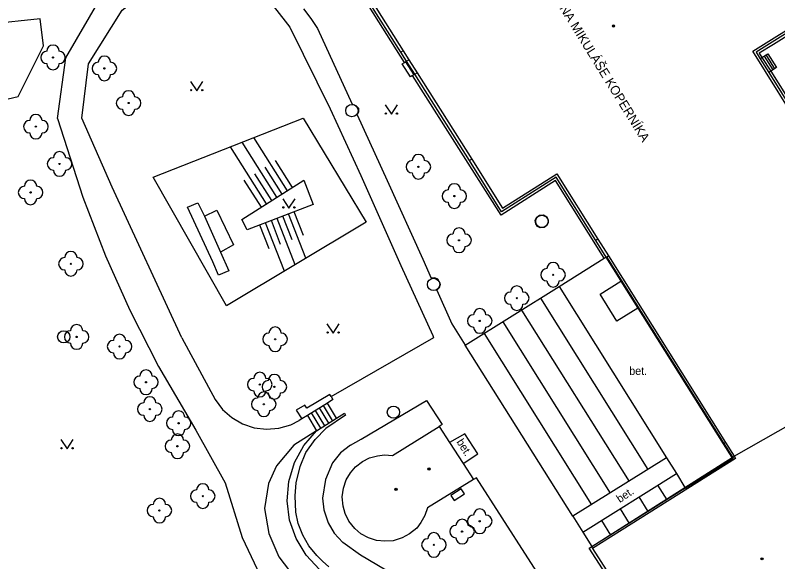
# Model space of a CAD drawing. Extents: x -600391 to -599491, y -1160176 to -1159402.
# Drawn here: x -599857 to -599795.1, y -1159537.3 to -1159492.9 of the extents above; entities that cross this region are included whole.
import ezdxf

# ---------------------------------------------------------------- set-up
doc = ezdxf.new("R2010")
doc.units = 0
for name, color, linetype in [('Level 11', 7, 'Continuous'), ('Level 14', 7, 'Continuous'), ('Level 15', 7, 'Continuous'), ('Level 21', 7, 'Continuous'), ('Level 22', 7, 'Continuous'), ('Level 24', 7, 'Continuous'), ('Level 27', 7, 'Continuous'), ('Level 36', 7, 'Continuous'), ('Level 39', 7, 'Continuous'), ('Level 40', 7, 'Continuous'), ('Level 41', 7, 'Continuous'), ('Level 5', 7, 'Continuous')]:
    doc.layers.add(name, color=color, linetype=linetype)

msp = doc.modelspace()

# ---------------------------------------------------------------- linework, layer by layer
at = {"layer": 'Level 11'}
for points in [[(-599810.85, -1159473.41), (-599807.65, -1159478.57), (-599803.26, -1159475.81), (-599792.11, -1159493.18), (-599793.43, -1159494.03), (-599795.47, -1159495.3), (-599796.62, -1159496)], [(-599853.59, -1159501.32), (-599852.91, -1159496.37), (-599850.13, -1159491.55), (-599842.28, -1159482.47), (-599840.05, -1159477.55), (-599839.27, -1159474.58), (-599839.22, -1159474.41)], [(-599829.66, -1159478.41), (-599830.05, -1159478.65), (-599823.57, -1159489.01), (-599828.07, -1159491.79), (-599825.53, -1159495.81)], [(-599851.62, -1159501.27), (-599851.07, -1159496.86), (-599848.33, -1159492.52), (-599843.73, -1159488.87)], [(-599797.14, -1159495.85), (-599792.68, -1159493.06), (-599795.25, -1159489.06)], [(-599838.53, -1159490.47), (-599835.97, -1159492.29), (-599834.73, -1159493.9), (-599831.46, -1159500.52)], [(-599825.41, -1159496.75), (-599828.62, -1159491.69)], [(-599833.62, -1159492.39), (-599833.02, -1159493.18), (-599832.47, -1159494), (-599829.66, -1159500.15), (-599829.36, -1159500.24), (-599829.16, -1159500.48), (-599829.15, -1159500.76), (-599829.26, -1159501.01), (-599826.81, -1159506.35), (-599823.94, -1159512.72), (-599823.25, -1159514.28)], [(-599825.53, -1159495.81), (-599825.72, -1159495.93)], [(-599825.53, -1159495.81), (-599825.07, -1159496.53)], [(-599792.89, -1159502.66), (-599797.14, -1159495.85)], [(-599825.26, -1159496.66), (-599825.07, -1159496.53)], [(-599825.07, -1159496.53), (-599824.4, -1159497.59)], [(-599796.62, -1159496), (-599796.4, -1159496.35)], [(-599796.55, -1159496.45), (-599796.4, -1159496.35)], [(-599796.4, -1159496.35), (-599795.91, -1159496.05), (-599795.21, -1159497.16), (-599795.69, -1159497.47)], [(-599796.4, -1159496.35), (-599795.69, -1159497.47)], [(-599796.22, -1159496.24), (-599795.52, -1159497.36)], [(-599796.06, -1159496.15), (-599795.37, -1159497.26)], [(-599824.76, -1159497.82), (-599824.93, -1159497.93), (-599825.6, -1159496.87), (-599825.41, -1159496.75)], [(-599825.41, -1159496.75), (-599825.26, -1159496.66)], [(-599825.34, -1159496.7), (-599824.67, -1159497.76)], [(-599824.76, -1159497.82), (-599824.59, -1159497.71)], [(-599824.59, -1159497.71), (-599824.4, -1159497.59)], [(-599824.4, -1159497.59), (-599819.96, -1159504.61)], [(-599795.69, -1159497.47), (-599795.85, -1159497.57)], [(-599795.69, -1159497.47), (-599792.7, -1159502.19)], [(-599809.2, -1159512.66), (-599813.17, -1159506.34), (-599817.58, -1159509.15), (-599824.76, -1159497.82)], [(-599831.46, -1159500.52), (-599828.97, -1159505.95), (-599825.7, -1159513.26)], [(-599853.59, -1159501.32), (-599851.54, -1159507.7)], [(-599849.16, -1159506.89), (-599851.62, -1159501.27)], [(-599845.82, -1159506.07), (-599833.65, -1159501.27), (-599828.52, -1159509.72), (-599839.87, -1159516.52), (-599845.82, -1159506.07)], [(-599819.96, -1159504.61), (-599820.15, -1159504.73)], [(-599819.96, -1159504.61), (-599817.46, -1159508.59), (-599813.06, -1159505.79), (-599809.71, -1159511.1)], [(-599843.49, -1159519.12), (-599849.16, -1159506.89)], [(-599851.54, -1159507.7), (-599849.68, -1159512.45)], [(-599843.02, -1159508.52), (-599842.2, -1159508.15)], [(-599842.2, -1159508.15), (-599841.65, -1159509.23)], [(-599840.98, -1159512.96), (-599843.02, -1159508.52)], [(-599841.65, -1159509.23), (-599840.66, -1159508.76)], [(-599840.66, -1159508.76), (-599839.29, -1159511.58)], [(-599841.65, -1159509.23), (-599840.34, -1159512.16)], [(-599814.7, -1159509.34), (-599814.46, -1159509.16), (-599814.14, -1159509.14), (-599813.87, -1159509.3), (-599813.74, -1159509.56), (-599813.74, -1159509.77), (-599813.85, -1159510), (-599814.07, -1159510.16), (-599814.39, -1159510.18), (-599814.61, -1159510.07), (-599814.76, -1159509.87), (-599814.8, -1159509.59), (-599814.7, -1159509.34)], [(-599809.71, -1159511.1), (-599809.89, -1159511.21)], [(-599809.71, -1159511.1), (-599808.86, -1159512.45)], [(-599839.29, -1159511.58), (-599840.34, -1159512.16)], [(-599849.68, -1159512.45), (-599847.71, -1159516.87)], [(-599840.34, -1159512.16), (-599839.68, -1159513.67)], [(-599809.2, -1159512.66), (-599809.04, -1159512.56)], [(-599809.04, -1159512.56), (-599808.99, -1159512.53)], [(-599808.99, -1159512.53), (-599808.86, -1159512.45)], [(-599799.47, -1159527.7), (-599808.99, -1159512.53)], [(-599808.86, -1159512.45), (-599799.35, -1159527.63)], [(-599840.52, -1159514.04), (-599840.98, -1159512.96)], [(-599825.7, -1159513.26), (-599823.12, -1159518.94), (-599823.06, -1159519.11)], [(-599812.86, -1159514.95), (-599809.2, -1159512.66)], [(-599839.68, -1159513.67), (-599840.52, -1159514.04)], [(-599822.57, -1159514.59), (-599822.71, -1159514.37), (-599822.96, -1159514.26), (-599823.25, -1159514.28)], [(-599806.48, -1159516.7), (-599808.18, -1159517.76), (-599809.53, -1159515.58), (-599807.85, -1159514.51), (-599806.48, -1159516.7)], [(-599822.57, -1159514.59), (-599822.53, -1159514.8), (-599822.6, -1159515.07), (-599822.8, -1159515.26), (-599821.58, -1159517.98)], [(-599820.49, -1159519.73), (-599812.86, -1159514.95)], [(-599812.86, -1159514.95), (-599804.14, -1159528.87)], [(-599814.38, -1159515.91), (-599805.67, -1159529.83)], [(-599847.71, -1159516.87), (-599845.39, -1159521.45)], [(-599815.91, -1159516.88), (-599807.19, -1159530.78)], [(-599821.58, -1159517.98), (-599820.49, -1159519.73)], [(-599817.44, -1159517.83), (-599808.71, -1159531.73)], [(-599818.96, -1159518.77), (-599810.24, -1159532.69)], [(-599843.49, -1159519.12), (-599840.79, -1159524.12)], [(-599823.06, -1159519.11), (-599831.2, -1159523.8), (-599831.36, -1159523.9)], [(-599811.74, -1159533.62), (-599820.49, -1159519.73)], [(-599845.39, -1159521.45), (-599842.36, -1159526.62)], [(-599831.47, -1159523.73), (-599833.35, -1159524.84)], [(-599831.36, -1159523.9), (-599831.47, -1159523.73)], [(-599840.79, -1159524.12), (-599840.19, -1159524.93), (-599839.44, -1159525.6), (-599838.57, -1159526.11), (-599837.61, -1159526.43), (-599836.61, -1159526.55), (-599835.61, -1159526.47), (-599834.64, -1159526.19), (-599833.97, -1159525.84)], [(-599831.22, -1159524.12), (-599831.67, -1159524.43)], [(-599831.36, -1159523.9), (-599831.22, -1159524.12)], [(-599829.81, -1159527.84), (-599828.94, -1159527.34), (-599823.63, -1159524.22), (-599822.37, -1159526.16), (-599822.61, -1159526.32)], [(-599833.52, -1159524.59), (-599834.2, -1159525)], [(-599834.2, -1159525), (-599833.76, -1159525.71)], [(-599833.35, -1159524.84), (-599833.52, -1159524.59)], [(-599831.67, -1159524.43), (-599833.29, -1159525.42)], [(-599831.89, -1159526.26), (-599832.64, -1159525.02)], [(-599831.57, -1159526.06), (-599832.31, -1159524.82)], [(-599831.25, -1159525.85), (-599831.99, -1159524.63)], [(-599830.93, -1159525.65), (-599831.67, -1159524.43)], [(-599833.29, -1159525.42), (-599833.76, -1159525.71)], [(-599833.29, -1159525.42), (-599832.55, -1159526.68)], [(-599832.21, -1159526.47), (-599832.96, -1159525.22)], [(-599830.2, -1159525.39), (-599831.81, -1159526.48), (-599832.67, -1159527.37)], [(-599832.55, -1159526.68), (-599830.93, -1159525.65)], [(-599830.93, -1159525.65), (-599830.29, -1159525.25)], [(-599830.29, -1159525.25), (-599830.2, -1159525.39)], [(-599833.76, -1159525.71), (-599833.97, -1159525.84)], [(-599842.36, -1159526.62), (-599839.98, -1159530.89)], [(-599832.55, -1159526.68), (-599834.4, -1159527.83), (-599835.8, -1159529.51), (-599836.46, -1159530.96), (-599836.77, -1159532.99), (-599836.43, -1159535.02), (-599835.61, -1159536.9)], [(-599832.32, -1159537.93), (-599833.4, -1159536.77), (-599834.22, -1159535.42), (-599834.74, -1159533.93), (-599834.94, -1159532.36), (-599834.8, -1159530.78), (-599834.35, -1159529.26), (-599833.58, -1159527.88), (-599832.55, -1159526.68)], [(-599831.57, -1159537.72), (-599832.08, -1159537.27), (-599832.52, -1159536.8), (-599833.17, -1159536.01), (-599833.68, -1159535.14), (-599834.05, -1159534.19), (-599834.25, -1159533.27), (-599834.3, -1159531.96), (-599834.2, -1159530.9), (-599833.88, -1159529.57), (-599833.43, -1159528.44), (-599832.67, -1159527.37)], [(-599820.52, -1159526.91), (-599821.77, -1159527.61)], [(-599819.47, -1159528.54), (-599820.52, -1159526.91)], [(-599829.81, -1159527.84), (-599830.6, -1159528.47), (-599831.26, -1159529.27), (-599831.82, -1159530.62), (-599832.07, -1159532.15), (-599831.96, -1159533.1), (-599831.62, -1159534.14), (-599831.13, -1159535), (-599830.42, -1159535.75)], [(-599799.47, -1159527.7), (-599799.51, -1159527.73)], [(-599799.35, -1159527.63), (-599799.47, -1159527.7)], [(-599798.77, -1159528.81), (-599799.47, -1159527.7)], [(-599799.35, -1159527.63), (-599798.65, -1159528.74)], [(-599820.66, -1159529.33), (-599819.47, -1159528.54)], [(-599798.65, -1159528.74), (-599798.54, -1159528.91)], [(-599804.14, -1159528.87), (-599811.74, -1159533.62)], [(-599798.54, -1159528.91), (-599810.15, -1159536.24)], [(-599804.14, -1159528.87), (-599803.34, -1159530.13)], [(-599802.62, -1159531.32), (-599798.72, -1159528.89), (-599798.77, -1159528.81)], [(-599811.56, -1159542.94), (-599815.4, -1159536.99), (-599819.56, -1159530.5), (-599819.82, -1159530.62)], [(-599810.93, -1159534.91), (-599803.34, -1159530.13)], [(-599803.34, -1159530.13), (-599802.65, -1159531.27)], [(-599839.98, -1159530.89), (-599838.59, -1159535.34)], [(-599804.88, -1159531.09), (-599804.13, -1159532.27)], [(-599802.62, -1159531.32), (-599810.21, -1159536.09)], [(-599802.65, -1159531.27), (-599802.62, -1159531.32)], [(-599806.38, -1159532.04), (-599805.65, -1159533.23)], [(-599807.91, -1159533), (-599807.18, -1159534.19)], [(-599811.74, -1159533.62), (-599810.93, -1159534.91)], [(-599809.42, -1159533.96), (-599808.69, -1159535.14)], [(-599810.93, -1159534.91), (-599810.22, -1159536.07)], [(-599838.59, -1159535.34), (-599836.19, -1159540.44)], [(-599822.34, -1159541.36), (-599823.38, -1159540.51), (-599824.59, -1159539.6), (-599825.65, -1159538.88), (-599826.94, -1159537.99), (-599828.99, -1159536.78), (-599830.42, -1159535.75)], [(-599810.22, -1159536.07), (-599810.21, -1159536.09)], [(-599810.21, -1159536.09), (-599810.15, -1159536.24)], [(-599810.15, -1159536.24), (-599806.54, -1159541.89)], [(-599835.61, -1159536.9), (-599833.09, -1159540.22)]]:
    msp.add_lwpolyline(points, dxfattribs=at)
at = {"layer": 'Level 14'}
msp.add_lwpolyline([(-599838.63, -1159509.5), (-599833.6, -1159506.31), (-599832.84, -1159508.29), (-599838.18, -1159510.36), (-599838.63, -1159509.5)], dxfattribs=at)
at = {"layer": 'Level 15'}
for points in [[(-599838.63, -1159503.23), (-599835.8, -1159507.7)], [(-599837.68, -1159502.86), (-599834.95, -1159507.17)], [(-599839.58, -1159503.61), (-599836.64, -1159508.24)], [(-599835.91, -1159504.72), (-599834.53, -1159506.9)], [(-599837.6, -1159505.79), (-599836.22, -1159507.97)], [(-599836.76, -1159505.25), (-599835.37, -1159507.44)], [(-599838.45, -1159506.32), (-599837.06, -1159508.51)], [(-599833.61, -1159510.81), (-599834.36, -1159508.88)], [(-599834.3, -1159513.18), (-599835.76, -1159509.42)], [(-599834.54, -1159511.17), (-599835.29, -1159509.24)], [(-599833.43, -1159512.66), (-599834.82, -1159509.06)], [(-599836.41, -1159511.9), (-599837.16, -1159509.96)], [(-599835.17, -1159513.7), (-599836.69, -1159509.78)], [(-599835.47, -1159511.53), (-599836.22, -1159509.6)]]:
    msp.add_lwpolyline(points, dxfattribs=at)
at = {"layer": 'Level 21'}
msp.add_lwpolyline([(-599862.49, -1159500.84), (-599856.77, -1159499.51), (-599854.72, -1159495.41), (-599855, -1159493.2), (-599859.11, -1159493.64), (-599863.2, -1159495.11), (-599869.76, -1159494.95), (-599875.95, -1159500.65), (-599877.07, -1159501.93), (-599874.23, -1159506.96)], dxfattribs=at)
at = {"layer": 'Level 22'}
for centre in [(-599853.95, -1159496.35), (-599849.78, -1159497.24), (-599847.81, -1159500.05), (-599855.34, -1159501.97), (-599853.42, -1159505), (-599824.29, -1159505.23), (-599855.77, -1159507.31), (-599821.37, -1159507.61), (-599820.99, -1159511.2), (-599852.5, -1159513.11), (-599813.35, -1159514), (-599816.3, -1159515.9), (-599819.31, -1159517.75), (-599852.03, -1159519.05), (-599835.92, -1159519.24), (-599848.55, -1159519.83), (-599846.4, -1159522.73), (-599837.16, -1159522.92), (-599835.98, -1159523.1), (-599846.09, -1159524.91), (-599836.84, -1159524.52), (-599843.75, -1159526.06), (-599843.85, -1159527.93), (-599841.79, -1159531.98), (-599845.31, -1159533.15), (-599819.31, -1159534.02), (-599820.74, -1159534.86), (-599823.03, -1159535.94)]:
    msp.add_circle(centre, 0.05, dxfattribs=at)
for centre, start, end in [((-599854.45, -1159496.35), 90, 270), ((-599853.95, -1159495.85), 0, 180), ((-599853.45, -1159496.35), 270, 90), ((-599849.78, -1159496.74), 0, 180), ((-599853.95, -1159496.85), 180, 0), ((-599850.28, -1159497.24), 90, 270), ((-599849.28, -1159497.24), 270, 90), ((-599849.78, -1159497.74), 180, 0), ((-599848.31, -1159500.05), 90, 270), ((-599847.81, -1159499.55), 0, 180), ((-599847.31, -1159500.05), 270, 90), ((-599847.81, -1159500.55), 180, 0), ((-599855.84, -1159501.97), 90, 270), ((-599855.34, -1159501.47), 0, 180), ((-599854.84, -1159501.97), 270, 90), ((-599855.34, -1159502.47), 180, 0), ((-599853.92, -1159505), 90, 270), ((-599853.42, -1159504.5), 0, 180), ((-599852.92, -1159505), 270, 90), ((-599824.29, -1159504.73), 0, 180), ((-599824.79, -1159505.23), 90, 270), ((-599823.79, -1159505.23), 270, 90), ((-599853.42, -1159505.5), 180, 0), ((-599824.29, -1159505.73), 180, 0), ((-599855.77, -1159506.81), 0, 180), ((-599856.27, -1159507.31), 90, 270), ((-599855.27, -1159507.31), 270, 90), ((-599821.37, -1159507.11), 0, 180), ((-599821.87, -1159507.61), 90, 270), ((-599820.87, -1159507.61), 270, 90), ((-599855.77, -1159507.81), 180, 0), ((-599821.37, -1159508.11), 180, 0), ((-599821.49, -1159511.2), 90, 270), ((-599820.99, -1159510.7), 0, 180), ((-599820.49, -1159511.2), 270, 90), ((-599820.99, -1159511.7), 180, 0), ((-599853, -1159513.11), 90, 270), ((-599852.5, -1159512.61), 0, 180), ((-599852, -1159513.11), 270, 90), ((-599813.35, -1159513.5), 0, 180), ((-599852.5, -1159513.61), 180, 0), ((-599813.85, -1159514), 90, 270), ((-599812.85, -1159514), 270, 90), ((-599813.35, -1159514.5), 180, 0), ((-599816.3, -1159515.4), 0, 180), ((-599816.8, -1159515.9), 90, 270), ((-599815.8, -1159515.9), 270, 90), ((-599819.31, -1159517.25), 0, 180), ((-599816.3, -1159516.4), 180, 0), ((-599819.81, -1159517.75), 90, 270), ((-599818.81, -1159517.75), 270, 90), ((-599852.03, -1159518.55), 0, 180), ((-599852.53, -1159519.05), 90, 270), ((-599851.53, -1159519.05), 270, 90), ((-599848.55, -1159519.33), 0, 180), ((-599836.42, -1159519.24), 90, 270), ((-599835.92, -1159518.74), 0, 180), ((-599835.42, -1159519.24), 270, 90), ((-599819.31, -1159518.25), 180, 0), ((-599849.05, -1159519.83), 90, 270), ((-599848.05, -1159519.83), 270, 90), ((-599852.03, -1159519.55), 180, 0), ((-599835.92, -1159519.74), 180, 0), ((-599848.55, -1159520.33), 180, 0), ((-599846.4, -1159522.23), 0, 180), ((-599837.16, -1159522.42), 0, 180), ((-599846.9, -1159522.73), 90, 270), ((-599845.9, -1159522.73), 270, 90), ((-599837.66, -1159522.92), 90, 270), ((-599836.66, -1159522.92), 270, 90), ((-599835.98, -1159522.6), 0, 180), ((-599836.48, -1159523.1), 90, 270), ((-599835.48, -1159523.1), 270, 90), ((-599846.4, -1159523.23), 180, 0), ((-599837.16, -1159523.42), 180, 0), ((-599836.84, -1159524.02), 0, 180), ((-599835.98, -1159523.6), 180, 0), ((-599846.59, -1159524.91), 90, 270), ((-599846.09, -1159524.41), 0, 180), ((-599845.59, -1159524.91), 270, 90), ((-599837.34, -1159524.52), 90, 270), ((-599836.34, -1159524.52), 270, 90), ((-599836.84, -1159525.02), 180, 0), ((-599846.09, -1159525.41), 180, 0), ((-599844.25, -1159526.06), 90, 270), ((-599843.75, -1159525.56), 0, 180), ((-599843.25, -1159526.06), 270, 90), ((-599843.75, -1159526.56), 180, 0), ((-599844.35, -1159527.93), 90, 270), ((-599843.85, -1159527.43), 0, 180), ((-599843.35, -1159527.93), 270, 90), ((-599843.85, -1159528.43), 180, 0), ((-599841.79, -1159531.48), 0, 180), ((-599842.29, -1159531.98), 90, 270), ((-599841.29, -1159531.98), 270, 90), ((-599845.31, -1159532.65), 0, 180), ((-599845.81, -1159533.15), 90, 270), ((-599844.81, -1159533.15), 270, 90), ((-599841.79, -1159532.48), 180, 0), ((-599819.31, -1159533.52), 0, 180), ((-599845.31, -1159533.65), 180, 0), ((-599819.81, -1159534.02), 90, 270), ((-599818.81, -1159534.02), 270, 90), ((-599820.74, -1159534.36), 0, 180), ((-599823.03, -1159535.44), 0, 180), ((-599821.24, -1159534.86), 90, 270), ((-599820.24, -1159534.86), 270, 90), ((-599819.31, -1159534.52), 180, 0), ((-599823.53, -1159535.94), 90, 270), ((-599822.53, -1159535.94), 270, 90), ((-599820.74, -1159535.36), 180, 0), ((-599823.03, -1159536.44), 180, 0)]:
    msp.add_arc(centre, 0.5, start, end, dxfattribs=at)
at = {"layer": 'Level 24'}
msp.add_lwpolyline([(-599821.383, -1159532.342), (-599820.545, -1159531.797), (-599820.817, -1159531.378), (-599821.655, -1159531.923)], close=True, dxfattribs=at)
at = {"layer": 'Level 27'}
for centre in [(-599829.68, -1159500.67), (-599814.26, -1159509.66), (-599823.06, -1159514.78), (-599853.08, -1159519.04), (-599826.31, -1159525.16)]:
    msp.add_circle(centre, 0.5, dxfattribs=at)
at = {"layer": 'Level 36'}
for points in [[(-599842.78, -1159498.31), (-599842.28, -1159499.06), (-599841.78, -1159498.31)], [(-599826.98, -1159500.21), (-599826.48, -1159500.96), (-599825.98, -1159500.21)], [(-599835.3, -1159507.83), (-599834.8, -1159508.58), (-599834.3, -1159507.83)], [(-599831.71, -1159517.99), (-599831.21, -1159518.74), (-599830.71, -1159517.99)], [(-599853.31, -1159527.39), (-599852.81, -1159528.14), (-599852.31, -1159527.39)]]:
    msp.add_lwpolyline(points, dxfattribs=at)
for centre in [(-599842.73, -1159499.01), (-599841.831, -1159499.01), (-599826.93, -1159500.91), (-599826.031, -1159500.91), (-599835.25, -1159508.53), (-599834.351, -1159508.53), (-599831.66, -1159518.69), (-599830.761, -1159518.69), (-599853.26, -1159528.09), (-599852.361, -1159528.09)]:
    msp.add_circle(centre, 0.05, dxfattribs=at)
at = {"layer": 'Level 39'}
for centre, radius in [((-599808.45, -1159493.8), 0.09), ((-599808.45, -1159493.8), 0.0398), ((-599823.43, -1159529.77), 0.09), ((-599823.43, -1159529.77), 0.0398), ((-599826.1, -1159531.43), 0.09), ((-599826.1, -1159531.43), 0.0398), ((-599796.39, -1159537.07), 0.09), ((-599796.39, -1159537.07), 0.0398)]:
    msp.add_circle(centre, radius, dxfattribs=at)
at = {"layer": 'Level 5'}
for points in [[(-599825.72, -1159495.93), (-599828.39, -1159491.7)], [(-599792.39, -1159493.13), (-599796.88, -1159495.92)], [(-599825.26, -1159496.66), (-599825.72, -1159495.93)], [(-599796.88, -1159495.92), (-599796.55, -1159496.45)], [(-599796.55, -1159496.45), (-599795.85, -1159497.57)], [(-599824.59, -1159497.71), (-599825.26, -1159496.66)], [(-599820.15, -1159504.73), (-599824.59, -1159497.71)], [(-599795.85, -1159497.57), (-599792.89, -1159502.31)], [(-599817.53, -1159508.88), (-599820.15, -1159504.73)], [(-599813.11, -1159506.07), (-599817.53, -1159508.88)], [(-599809.89, -1159511.21), (-599813.11, -1159506.07)], [(-599809.04, -1159512.56), (-599809.89, -1159511.21)], [(-599799.51, -1159527.73), (-599809.04, -1159512.56)], [(-599798.65, -1159528.74), (-599792.71, -1159525.34)], [(-599826.4, -1159528.69), (-599822.61, -1159526.32)], [(-599822.61, -1159526.32), (-599821.77, -1159527.61)], [(-599821.77, -1159527.61), (-599820.66, -1159529.33)], [(-599798.82, -1159528.84), (-599799.51, -1159527.73)], [(-599828.25, -1159528.88), (-599827.61, -1159528.71)], [(-599827.61, -1159528.71), (-599827.05, -1159528.63)], [(-599827.05, -1159528.63), (-599826.4, -1159528.69)], [(-599798.77, -1159528.81), (-599798.65, -1159528.74)], [(-599829.39, -1159529.61), (-599828.82, -1159529.17)], [(-599828.82, -1159529.17), (-599828.25, -1159528.88)], [(-599820.66, -1159529.33), (-599819.82, -1159530.62)], [(-599802.65, -1159531.27), (-599798.82, -1159528.84)], [(-599798.82, -1159528.84), (-599798.77, -1159528.81)], [(-599829.81, -1159530.1), (-599829.39, -1159529.61)], [(-599830.14, -1159530.65), (-599829.81, -1159530.1)], [(-599830.37, -1159531.33), (-599830.14, -1159530.65)], [(-599819.82, -1159530.62), (-599823.55, -1159532.93)], [(-599830.47, -1159532.03), (-599830.37, -1159531.33)], [(-599810.22, -1159536.07), (-599802.65, -1159531.27)], [(-599830.4, -1159532.8), (-599830.47, -1159532.03)], [(-599830.23, -1159533.4), (-599830.4, -1159532.8)], [(-599823.55, -1159532.93), (-599823.76, -1159533.56)], [(-599829.93, -1159534.01), (-599830.23, -1159533.4)], [(-599823.76, -1159533.56), (-599824.08, -1159534.12)], [(-599829.46, -1159534.6), (-599829.93, -1159534.01)], [(-599824.08, -1159534.12), (-599824.42, -1159534.57)], [(-599828.95, -1159535.04), (-599829.46, -1159534.6)], [(-599824.42, -1159534.57), (-599825, -1159535.04)], [(-599828.35, -1159535.38), (-599828.95, -1159535.04)], [(-599827.7, -1159535.58), (-599828.35, -1159535.38)], [(-599825.6, -1159535.37), (-599826.34, -1159535.61)], [(-599825, -1159535.04), (-599825.6, -1159535.37)], [(-599827, -1159535.65), (-599827.7, -1159535.58)], [(-599826.34, -1159535.61), (-599827, -1159535.65)], [(-599810.43, -1159536.2), (-599810.22, -1159536.07)], [(-599806.7, -1159542), (-599810.43, -1159536.2)]]:
    msp.add_lwpolyline(points, dxfattribs=at)

# ---------------------------------------------------------------- texts
at = {"layer": 'Level 40'}
msp.add_text('bet.', height=0.65, dxfattribs=at).set_placement((-599807.17, -1159522.13))
for rotation, p in [(302.14, (-599821.22, -1159527.57)), (33.54, (-599807.94, -1159532.55))]:
    msp.add_text('bet.', height=0.65, rotation=rotation, dxfattribs=at).set_placement(p)
at = {"layer": 'Level 41'}
msp.add_text('HVĚZDÁRNA MIKULÁŠE KOPERNÍKA', height=0.75, rotation=301.69, dxfattribs=at).set_placement((-599815.38, -1159488.26))

doc.saveas('drawing.dxf')
